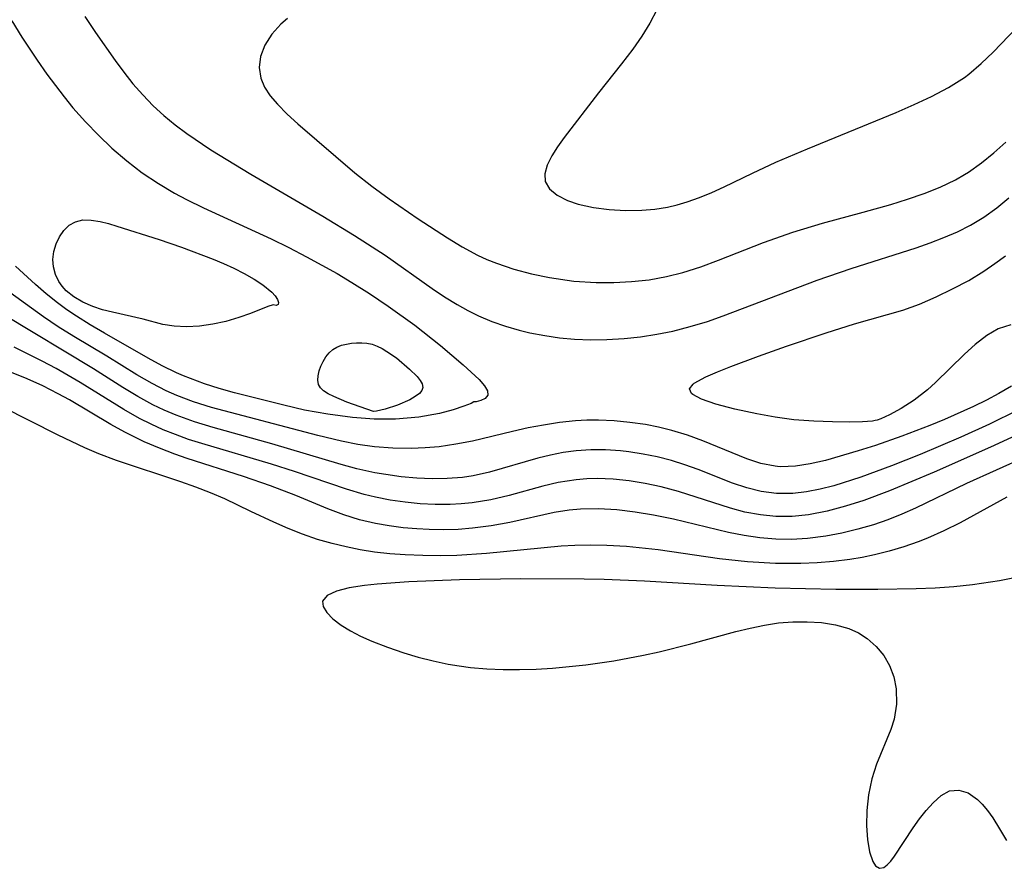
# Model space of a CAD drawing. Header units: metres. Extents: x 1073367 to 1082519, y 1569854 to 1574957.
# Tile 527 of 656: x 1078103 to 1078201, y 1573566 to 1573650. Entities that reach past the tile are written whole.
import ezdxf

# ---------------------------------------------------------------- set-up
doc = ezdxf.new("R2010")
doc.units = ezdxf.units.M
doc.layers.add('CGG_CurvaNivelLidar_v1', color=253, linetype='Continuous', lineweight=30)

msp = doc.modelspace()

# ---------------------------------------------------------------- linework, layer by layer
at = {"layer": 'CGG_CurvaNivelLidar_v1'}
for p, q in [((1078166.7451, 1573651.3126, 69.5), (1078166.0433, 1573649.9835, 69.5)), ((1078102.4346, 1573650.233, 68), (1078103.4514, 1573648.6053, 68)), ((1078109.7219, 1573650.6634, 68.5), (1078110.7938, 1573649.0449, 68.5)), ((1078129.9122, 1573650.4377, 69), (1078129.2607, 1573649.877, 69)), ((1078129.2607, 1573649.877, 69), (1078128.3557, 1573648.8805, 69)), ((1078166.0433, 1573649.9835, 69.5), (1078165.2366, 1573648.6776, 69.5)), ((1078200.2637, 1573647.109, 69.5), (1078202.5888, 1573649.5177, 69.5)), ((1078103.4514, 1573648.6053, 68), (1078104.9854, 1573646.2874, 68)), ((1078110.7938, 1573649.0449, 68.5), (1078112.7485, 1573646.2608, 68.5)), ((1078128.3557, 1573648.8805, 69), (1078127.6675, 1573647.8061, 69)), ((1078165.2366, 1573648.6776, 69.5), (1078164.3484, 1573647.3972, 69.5)), ((1078127.6675, 1573647.8061, 69), (1078127.2346, 1573646.6803, 69)), ((1078164.3484, 1573647.3972, 69.5), (1078163.2293, 1573645.9254, 69.5)), ((1078104.9854, 1573646.2874, 68), (1078105.9511, 1573644.9059, 68)), ((1078112.7485, 1573646.2608, 68.5), (1078113.6112, 1573645.0906, 68.5)), ((1078127.2346, 1573646.6803, 69), (1078127.1008, 1573645.5785, 69)), ((1078199.0766, 1573645.9613, 69.5), (1078200.2637, 1573647.109, 69.5)), ((1078127.1008, 1573645.5785, 69), (1078127.2617, 1573644.4929, 69)), ((1078163.2293, 1573645.9254, 69.5), (1078160.9369, 1573643.0406, 69.5)), ((1078197.8273, 1573644.9019, 69.5), (1078199.0766, 1573645.9613, 69.5)), ((1078105.9511, 1573644.9059, 68), (1078107.6545, 1573642.6299, 68)), ((1078113.6112, 1573645.0906, 68.5), (1078114.5116, 1573643.953, 68.5)), ((1078127.2617, 1573644.4929, 69), (1078127.6431, 1573643.5969, 69)), ((1078195.8132, 1573643.5644, 69.5), (1078197.3965, 1573644.5799, 69.5)), ((1078197.3965, 1573644.5799, 69.5), (1078197.8273, 1573644.9019, 69.5)), ((1078114.5116, 1573643.953, 68.5), (1078115.4951, 1573642.8304, 68.5)), ((1078127.6431, 1573643.5969, 69), (1078128.2115, 1573642.7312, 69)), ((1078194.1298, 1573642.6749, 69.5), (1078195.8132, 1573643.5644, 69.5)), ((1078107.6545, 1573642.6299, 68), (1078108.5428, 1573641.5533, 68)), ((1078115.4951, 1573642.8304, 68.5), (1078116.5381, 1573641.7623, 68.5)), ((1078128.2115, 1573642.7312, 69), (1078128.9115, 1573641.8986, 69)), ((1078160.9369, 1573643.0406, 69.5), (1078157.5155, 1573638.5814, 69.5)), ((1078192.3765, 1573641.8651, 69.5), (1078194.1298, 1573642.6749, 69.5)), ((1078108.5428, 1573641.5533, 68), (1078109.7823, 1573640.1542, 68)), ((1078116.5381, 1573641.7623, 68.5), (1078117.6128, 1573640.7755, 68.5)), ((1078128.9115, 1573641.8986, 69), (1078129.8866, 1573640.9161, 69)), ((1078190.5779, 1573641.0955, 69.5), (1078192.3765, 1573641.8651, 69.5)), ((1078117.6128, 1573640.7755, 68.5), (1078118.7387, 1573639.8437, 68.5)), ((1078129.8866, 1573640.9161, 69), (1078130.9692, 1573639.9368, 69)), ((1078181.7699, 1573637.4651, 69.5), (1078190.5779, 1573641.0955, 69.5)), ((1078109.7823, 1573640.1542, 68), (1078111.0759, 1573638.8059, 68)), ((1078118.7387, 1573639.8437, 68.5), (1078119.8849, 1573638.9831, 68.5)), ((1078130.9692, 1573639.9368, 69), (1078136.6495, 1573635.0794, 69)), ((1078111.0759, 1573638.8059, 68), (1078112.4283, 1573637.5192, 68)), ((1078119.8849, 1573638.9831, 68.5), (1078122.2716, 1573637.3695, 68.5)), ((1078157.5155, 1573638.5814, 69.5), (1078156.8397, 1573637.6471, 69.5)), ((1078112.4283, 1573637.5192, 68), (1078113.9037, 1573636.2592, 68)), ((1078156.8397, 1573637.6471, 69.5), (1078156.2672, 1573636.7515, 69.5)), ((1078178.5993, 1573636.1166, 69.5), (1078181.7699, 1573637.4651, 69.5)), ((1078200.3344, 1573637.0645, 69), (1078201.5363, 1573638.1301, 69)), ((1078122.2716, 1573637.3695, 68.5), (1078126.257, 1573634.9195, 68.5)), ((1078156.2672, 1573636.7515, 69.5), (1078155.811, 1573635.8347, 69.5)), ((1078199.0956, 1573636.0559, 69), (1078200.3344, 1573637.0645, 69)), ((1078113.9037, 1573636.2592, 68), (1078115.4454, 1573635.0823, 68)), ((1078155.811, 1573635.8347, 69.5), (1078155.5698, 1573634.9816, 69.5)), ((1078176.2587, 1573635.0377, 69.5), (1078178.5993, 1573636.1166, 69.5)), ((1078197.7971, 1573635.1366, 69), (1078199.0956, 1573636.0559, 69)), ((1078115.4454, 1573635.0823, 68), (1078117.0518, 1573633.9949, 68)), ((1078126.257, 1573634.9195, 68.5), (1078133.4333, 1573630.7407, 68.5)), ((1078136.6495, 1573635.0794, 69), (1078138.3312, 1573633.7275, 69)), ((1078155.5698, 1573634.9816, 69.5), (1078155.6024, 1573634.2123, 69.5)), ((1078173.4507, 1573633.6569, 69.5), (1078176.2587, 1573635.0377, 69.5)), ((1078196.5166, 1573634.3852, 69), (1078197.4101, 1573634.8942, 69)), ((1078197.4101, 1573634.8942, 69), (1078197.7971, 1573635.1366, 69)), ((1078117.0518, 1573633.9949, 68), (1078118.6533, 1573633.0471, 68)), ((1078138.3312, 1573633.7275, 69), (1078140.043, 1573632.4628, 69)), ((1078155.6024, 1573634.2123, 69.5), (1078156.0268, 1573633.4595, 69.5)), ((1078156.0268, 1573633.4595, 69.5), (1078156.7973, 1573632.83, 69.5)), ((1078172.2331, 1573633.1091, 69.5), (1078173.4507, 1573633.6569, 69.5)), ((1078193.3787, 1573633.003, 69), (1078194.9787, 1573633.6449, 69)), ((1078194.9787, 1573633.6449, 69), (1078196.5166, 1573634.3852, 69)), ((1078118.6533, 1573633.0471, 68), (1078119.8635, 1573632.4026, 68)), ((1078156.7973, 1573632.83, 69.5), (1078157.8322, 1573632.3144, 69.5)), ((1078169.7547, 1573632.1771, 69.5), (1078171.0006, 1573632.6121, 69.5)), ((1078171.0006, 1573632.6121, 69.5), (1078172.2331, 1573633.1091, 69.5)), ((1078191.7331, 1573632.4332, 69), (1078193.3787, 1573633.003, 69)), ((1078200.6134, 1573631.5693, 68.5), (1078201.831, 1573632.5658, 68.5)), ((1078119.8635, 1573632.4026, 68), (1078121.5666, 1573631.5628, 68)), ((1078121.5666, 1573631.5628, 68), (1078128.2811, 1573628.4851, 68)), ((1078140.043, 1573632.4628, 69), (1078142.9486, 1573630.4756, 69)), ((1078157.8322, 1573632.3144, 69.5), (1078158.8905, 1573631.9582, 69.5)), ((1078158.8905, 1573631.9582, 69.5), (1078160.436, 1573631.6151, 69.5)), ((1078160.436, 1573631.6151, 69.5), (1078161.9801, 1573631.409, 69.5)), ((1078166.5251, 1573631.451, 69.5), (1078167.7925, 1573631.6583, 69.5)), ((1078167.7925, 1573631.6583, 69.5), (1078168.777, 1573631.8904, 69.5)), ((1078168.777, 1573631.8904, 69.5), (1078169.7547, 1573632.1771, 69.5)), ((1078187.3167, 1573631.1446, 69), (1078190.055, 1573631.9141, 69)), ((1078190.055, 1573631.9141, 69), (1078191.7331, 1573632.4332, 69)), ((1078199.3336, 1573630.658, 68.5), (1078200.6134, 1573631.5693, 68.5)), ((1078133.4333, 1573630.7407, 68.5), (1078136.5957, 1573628.8349, 68.5)), ((1078161.9801, 1573631.409, 69.5), (1078163.5974, 1573631.3114, 69.5)), ((1078163.5974, 1573631.3114, 69.5), (1078165.2567, 1573631.3367, 69.5)), ((1078165.2567, 1573631.3367, 69.5), (1078166.5251, 1573631.451, 69.5)), ((1078183.2475, 1573630.0539, 69), (1078187.3167, 1573631.1446, 69)), ((1078197.9905, 1573629.8457, 68.5), (1078199.3336, 1573630.658, 68.5)), ((1078107.6337, 1573629.3303, 67.5), (1078108.1628, 1573629.8424, 67.5)), ((1078108.1628, 1573629.8424, 67.5), (1078108.7827, 1573630.197, 67.5)), ((1078108.7827, 1573630.197, 67.5), (1078109.5291, 1573630.3649, 67.5)), ((1078109.5291, 1573630.3649, 67.5), (1078110.3543, 1573630.3586, 67.5)), ((1078110.3543, 1573630.3586, 67.5), (1078111.2365, 1573630.2209, 67.5)), ((1078111.2365, 1573630.2209, 67.5), (1078112.0673, 1573630.0137, 67.5)), ((1078112.0673, 1573630.0137, 67.5), (1078112.926, 1573629.7558, 67.5)), ((1078112.926, 1573629.7558, 67.5), (1078117.1176, 1573628.4216, 67.5)), ((1078142.9486, 1573630.4756, 69), (1078145.8705, 1573628.5706, 69)), ((1078180.2857, 1573629.165, 69), (1078183.2475, 1573630.0539, 69)), ((1078196.694, 1573629.189, 68.5), (1078197.9905, 1573629.8457, 68.5)), ((1078106.8553, 1573627.9914, 67.5), (1078107.1955, 1573628.7021, 67.5)), ((1078107.1955, 1573628.7021, 67.5), (1078107.6337, 1573629.3303, 67.5)), ((1078136.5957, 1573628.8349, 68.5), (1078139.651, 1573626.8524, 68.5)), ((1078145.8705, 1573628.5706, 69), (1078147.344, 1573627.6763, 69)), ((1078177.3839, 1573628.133, 69), (1078180.2857, 1573629.165, 69)), ((1078193.9795, 1573628.0786, 68.5), (1078195.3535, 1573628.6062, 68.5)), ((1078195.3535, 1573628.6062, 68.5), (1078196.694, 1573629.189, 68.5)), ((1078106.6284, 1573627.2262, 67.5), (1078106.8553, 1573627.9914, 67.5)), ((1078117.1176, 1573628.4216, 67.5), (1078119.343, 1573627.6672, 67.5)), ((1078119.343, 1573627.6672, 67.5), (1078122.525, 1573626.4642, 67.5)), ((1078128.2811, 1573628.4851, 68), (1078130.0672, 1573627.614, 68)), ((1078130.0672, 1573627.614, 68), (1078131.8326, 1573626.7052, 68)), ((1078147.344, 1573627.6763, 69), (1078148.8531, 1573626.8691, 69)), ((1078172.8956, 1573626.3608, 69), (1078177.3839, 1573628.133, 69)), ((1078186.1003, 1573625.524, 68.5), (1078192.5918, 1573627.594, 68.5)), ((1078192.5918, 1573627.594, 68.5), (1078193.9795, 1573628.0786, 68.5)), ((1078106.5386, 1573626.4306, 67.5), (1078106.6284, 1573627.2262, 67.5)), ((1078131.8326, 1573626.7052, 68), (1078134.8658, 1573625.0244, 68)), ((1078139.651, 1573626.8524, 68.5), (1078144.3536, 1573623.537, 68.5)), ((1078148.8531, 1573626.8691, 69), (1078149.7933, 1573626.4388, 69)), ((1078200.4412, 1573626.0171, 68), (1078201.4918, 1573626.7934, 68)), ((1078104.7972, 1573623.9358, 68), (1078102.7975, 1573625.7764, 68)), ((1078106.5999, 1573625.6809, 67.5), (1078106.5386, 1573626.4306, 67.5)), ((1078106.7976, 1573624.9457, 67.5), (1078106.5999, 1573625.6809, 67.5)), ((1078122.525, 1573626.4642, 67.5), (1078123.5387, 1573626.0406, 67.5)), ((1078123.5387, 1573626.0406, 67.5), (1078124.586, 1573625.5567, 67.5)), ((1078149.7933, 1573626.4388, 69), (1078150.7524, 1573626.0528, 69)), ((1078150.7524, 1573626.0528, 69), (1078152.4784, 1573625.4707, 69)), ((1078169.3164, 1573625.1212, 69), (1078171.114, 1573625.6997, 69)), ((1078171.114, 1573625.6997, 69), (1078172.8956, 1573626.3608, 69)), ((1078199.32, 1573625.2563, 68), (1078200.4412, 1573626.0171, 68)), ((1078107.1275, 1573624.2478, 67.5), (1078106.7976, 1573624.9457, 67.5)), ((1078124.586, 1573625.5567, 67.5), (1078125.6197, 1573625.0289, 67.5)), ((1078125.6197, 1573625.0289, 67.5), (1078126.5915, 1573624.4742, 67.5)), ((1078134.8658, 1573625.0244, 68), (1078136.3509, 1573624.1424, 68)), ((1078152.4784, 1573625.4707, 69), (1078154.2418, 1573624.9981, 69)), ((1078154.2418, 1573624.9981, 69), (1078156.0321, 1573624.6253, 69)), ((1078156.0321, 1573624.6253, 69), (1078158.4667, 1573624.282, 69)), ((1078165.9711, 1573624.4154, 69), (1078167.7065, 1573624.7172, 69)), ((1078167.7065, 1573624.7172, 69), (1078169.3164, 1573625.1212, 69)), ((1078182.7333, 1573624.355, 68.5), (1078186.1003, 1573625.524, 68.5)), ((1078197.8197, 1573624.3469, 68), (1078199.32, 1573625.2563, 68)), ((1078105.5863, 1573620.7183, 68.5), (1078101.0279, 1573624.0097, 68.5)), ((1078105.869, 1573622.9977, 68), (1078104.7972, 1573623.9358, 68)), ((1078107.4622, 1573623.7618, 67.5), (1078107.1275, 1573624.2478, 67.5)), ((1078107.865, 1573623.3146, 67.5), (1078107.4622, 1573623.7618, 67.5)), ((1078126.5915, 1573624.4742, 67.5), (1078127.4537, 1573623.9099, 67.5)), ((1078127.4537, 1573623.9099, 67.5), (1078128.36, 1573623.1705, 67.5)), ((1078136.3509, 1573624.1424, 68), (1078138.1047, 1573623.0406, 68)), ((1078158.4667, 1573624.282, 69), (1078160.6742, 1573624.1404, 69)), ((1078160.6742, 1573624.1404, 69), (1078162.4477, 1573624.1363, 69)), ((1078162.4477, 1573624.1363, 69), (1078164.2157, 1573624.2262, 69)), ((1078164.2157, 1573624.2262, 69), (1078165.9711, 1573624.4154, 69)), ((1078173.3477, 1573620.7991, 68.5), (1078182.7333, 1573624.355, 68.5)), ((1078196.203, 1573623.4867, 68), (1078197.8197, 1573624.3469, 68)), ((1078106.9973, 1573622.0954, 68), (1078105.869, 1573622.9977, 68)), ((1078108.6165, 1573622.6991, 67.5), (1078107.865, 1573623.3146, 67.5)), ((1078109.5287, 1573622.1638, 67.5), (1078108.6165, 1573622.6991, 67.5)), ((1078128.36, 1573623.1705, 67.5), (1078128.6897, 1573622.8114, 67.5)), ((1078128.6897, 1573622.8114, 67.5), (1078128.9375, 1573622.4368, 67.5)), ((1078138.1047, 1573623.0406, 68), (1078139.9676, 1573621.7894, 68)), ((1078144.3536, 1573623.537, 68.5), (1078145.5843, 1573622.7134, 68.5)), ((1078145.5843, 1573622.7134, 68.5), (1078146.8363, 1573621.938, 68.5)), ((1078192.9303, 1573621.9863, 68), (1078194.5799, 1573622.7002, 68)), ((1078194.5799, 1573622.7002, 68), (1078196.203, 1573623.4867, 68)), ((1078107.9244, 1573621.4217, 68), (1078106.9973, 1573622.0954, 68)), ((1078110.5344, 1573621.7309, 67.5), (1078109.5287, 1573622.1638, 67.5)), ((1078111.4961, 1573621.4202, 67.5), (1078110.5344, 1573621.7309, 67.5)), ((1078127.9485, 1573621.7266, 67.5), (1078126.2338, 1573621.0446, 67.5)), ((1078128.5, 1573621.9174, 67.5), (1078127.9485, 1573621.7266, 67.5)), ((1078128.7937, 1573621.8374, 67.5), (1078128.5, 1573621.9174, 67.5)), ((1078129.0072, 1573621.9358, 67.5), (1078128.7937, 1573621.8374, 67.5)), ((1078128.9375, 1573622.4368, 67.5), (1078129.0401, 1573622.1367, 67.5)), ((1078129.0401, 1573622.1367, 67.5), (1078129.0072, 1573621.9358, 67.5)), ((1078139.9676, 1573621.7894, 68), (1078142.6047, 1573619.895, 68)), ((1078146.8363, 1573621.938, 68.5), (1078147.8927, 1573621.3446, 68.5)), ((1078191.2498, 1573621.3727, 68), (1078192.9303, 1573621.9863, 68)), ((1078110.5941, 1573615.5158, 69), (1078101.6389, 1573620.9095, 69)), ((1078107.0804, 1573619.7232, 68.5), (1078105.5863, 1573620.7183, 68.5)), ((1078108.883, 1573620.7784, 68), (1078107.9244, 1573621.4217, 68)), ((1078110.2628, 1573619.9229, 68), (1078108.883, 1573620.7784, 68)), ((1078112.4928, 1573621.1613, 67.5), (1078111.4961, 1573621.4202, 67.5)), ((1078115.5435, 1573620.4643, 67.5), (1078112.4928, 1573621.1613, 67.5)), ((1078126.2338, 1573621.0446, 67.5), (1078125.0712, 1573620.6338, 67.5)), ((1078147.8927, 1573621.3446, 68.5), (1078148.9732, 1573620.8069, 68.5)), ((1078148.9732, 1573620.8069, 68.5), (1078150.2882, 1573620.2542, 68.5)), ((1078171.7719, 1573620.2573, 68.5), (1078173.3477, 1573620.7991, 68.5)), ((1078186.4487, 1573620.0044, 68), (1078191.2498, 1573621.3727, 68)), ((1078108.6148, 1573618.7621, 68.5), (1078107.0804, 1573619.7232, 68.5)), ((1078111.6738, 1573619.0983, 68), (1078110.2628, 1573619.9229, 68)), ((1078117.5014, 1573619.9503, 67.5), (1078115.5435, 1573620.4643, 67.5)), ((1078118.6175, 1573619.7733, 67.5), (1078117.5014, 1573619.9503, 67.5)), ((1078119.8485, 1573619.7208, 67.5), (1078118.6175, 1573619.7733, 67.5)), ((1078121.1518, 1573619.7916, 67.5), (1078119.8485, 1573619.7208, 67.5)), ((1078122.4761, 1573619.9737, 67.5), (1078121.1518, 1573619.7916, 67.5)), ((1078123.7708, 1573620.2532, 67.5), (1078122.4761, 1573619.9737, 67.5)), ((1078125.0712, 1573620.6338, 67.5), (1078123.7708, 1573620.2532, 67.5)), ((1078142.6047, 1573619.895, 68), (1078145.1872, 1573617.8552, 68)), ((1078150.2882, 1573620.2542, 68.5), (1078151.6367, 1573619.7847, 68.5)), ((1078151.6367, 1573619.7847, 68.5), (1078153.0119, 1573619.3887, 68.5)), ((1078168.3227, 1573619.2886, 68.5), (1078170.0555, 1573619.7324, 68.5)), ((1078170.0555, 1573619.7324, 68.5), (1078171.7719, 1573620.2573, 68.5)), ((1078183.6167, 1573619.1211, 68), (1078186.4487, 1573620.0044, 68)), ((1078202.0238, 1573619.9076, 68), (1078200.7637, 1573619.5115, 68)), ((1078111.9038, 1573616.7871, 68.5), (1078108.6148, 1573618.7621, 68.5)), ((1078116.0471, 1573616.5755, 68), (1078111.6738, 1573619.0983, 68)), ((1078153.0119, 1573619.3887, 68.5), (1078154.091, 1573619.1283, 68.5)), ((1078154.091, 1573619.1283, 68.5), (1078155.5575, 1573618.8368, 68.5)), ((1078155.5575, 1573618.8368, 68.5), (1078157.0383, 1573618.6152, 68.5)), ((1078165.107, 1573618.7215, 68.5), (1078166.7204, 1573618.967, 68.5)), ((1078166.7204, 1573618.967, 68.5), (1078168.3227, 1573619.2886, 68.5)), ((1078179.6735, 1573617.8009, 68), (1078183.6167, 1573619.1211, 68)), ((1078199.6261, 1573618.859, 68), (1078198.4642, 1573617.9543, 68)), ((1078200.7637, 1573619.5115, 68), (1078199.6261, 1573618.859, 68)), ((1078134.8508, 1573617.6907, 67.5), (1078135.3049, 1573617.8701, 67.5)), ((1078135.3049, 1573617.8701, 67.5), (1078135.7896, 1573617.9989, 67.5)), ((1078135.7896, 1573617.9989, 67.5), (1078136.294, 1573618.0837, 67.5)), ((1078136.294, 1573618.0837, 67.5), (1078136.8095, 1573618.1272, 67.5)), ((1078136.8095, 1573618.1272, 67.5), (1078137.3284, 1573618.1277, 67.5)), ((1078137.3284, 1573618.1277, 67.5), (1078137.8441, 1573618.0795, 67.5)), ((1078137.8441, 1573618.0795, 67.5), (1078138.3497, 1573617.9725, 67.5)), ((1078138.3497, 1573617.9725, 67.5), (1078138.861, 1573617.7891, 67.5)), ((1078138.861, 1573617.7891, 67.5), (1078139.3572, 1573617.5466, 67.5)), ((1078145.1872, 1573617.8552, 68), (1078147.4482, 1573615.9269, 68)), ((1078157.0383, 1573618.6152, 68.5), (1078158.5306, 1573618.471, 68.5)), ((1078158.5306, 1573618.471, 68.5), (1078160.1419, 1573618.4102, 68.5)), ((1078160.1419, 1573618.4102, 68.5), (1078161.759, 1573618.4358, 68.5)), ((1078161.759, 1573618.4358, 68.5), (1078163.4869, 1573618.5461, 68.5)), ((1078163.4869, 1573618.5461, 68.5), (1078165.107, 1573618.7215, 68.5)), ((1078176.8736, 1573616.8053, 68), (1078179.6735, 1573617.8009, 68)), ((1078198.4642, 1573617.9543, 68), (1078197.4115, 1573616.999, 68)), ((1078105.4581, 1573616.2953, 69.5), (1078102.6729, 1573617.678, 69.5)), ((1078114.9164, 1573614.9313, 68.5), (1078111.9038, 1573616.7871, 68.5)), ((1078133.7452, 1573616.7093, 67.5), (1078134.0642, 1573617.1112, 67.5)), ((1078134.0642, 1573617.1112, 67.5), (1078134.441, 1573617.4491, 67.5)), ((1078134.441, 1573617.4491, 67.5), (1078134.8508, 1573617.6907, 67.5)), ((1078139.3572, 1573617.5466, 67.5), (1078139.8409, 1573617.2612, 67.5)), ((1078139.8409, 1573617.2612, 67.5), (1078140.7757, 1573616.6077, 67.5)), ((1078174.1043, 1573615.7656, 68), (1078176.8736, 1573616.8053, 68)), ((1078197.4115, 1573616.999, 68), (1078194.5269, 1573614.1627, 68)), ((1078106.8697, 1573615.5436, 69.5), (1078105.4581, 1573616.2953, 69.5)), ((1078117.4306, 1573615.8195, 68), (1078116.0471, 1573616.5755, 68)), ((1078118.8437, 1573615.126, 68), (1078117.4306, 1573615.8195, 68)), ((1078133.0853, 1573615.3151, 67.5), (1078133.255, 1573615.7946, 67.5)), ((1078133.255, 1573615.7946, 67.5), (1078133.4762, 1573616.2645, 67.5)), ((1078133.4762, 1573616.2645, 67.5), (1078133.7452, 1573616.7093, 67.5)), ((1078140.7757, 1573616.6077, 67.5), (1078142.0963, 1573615.506, 67.5)), ((1078147.4482, 1573615.9269, 68), (1078149.0139, 1573614.4686, 68)), ((1078103.9799, 1573614.521, 70), (1078102.4105, 1573615.1646, 70)), ((1078109.2625, 1573614.1747, 69.5), (1078106.8697, 1573615.5436, 69.5)), ((1078113.5246, 1573613.6654, 69), (1078110.5941, 1573615.5158, 69)), ((1078116.442, 1573614.0498, 68.5), (1078114.9164, 1573614.9313, 68.5)), ((1078119.5556, 1573614.8154, 68), (1078118.8437, 1573615.126, 68)), ((1078121.6347, 1573614.028, 68), (1078119.5556, 1573614.8154, 68)), ((1078132.9489, 1573614.3872, 67.5), (1078132.9772, 1573614.8407, 67.5)), ((1078132.9772, 1573614.8407, 67.5), (1078133.0853, 1573615.3151, 67.5)), ((1078142.0963, 1573615.506, 67.5), (1078142.8436, 1573614.7501, 67.5)), ((1078171.6071, 1573614.7171, 68), (1078172.7692, 1573615.2303, 68)), ((1078172.7692, 1573615.2303, 68), (1078174.1043, 1573615.7656, 68)), ((1078105.5361, 1573613.8161, 70), (1078103.9799, 1573614.521, 70)), ((1078113.6209, 1573611.4567, 69.5), (1078109.2625, 1573614.1747, 69.5)), ((1078117.8278, 1573613.3367, 68.5), (1078116.442, 1573614.0498, 68.5)), ((1078123.1229, 1573613.5604, 68), (1078121.6347, 1573614.028, 68)), ((1078133.0284, 1573613.9725, 67.5), (1078132.9489, 1573614.3872, 67.5)), ((1078133.2166, 1573613.6425, 67.5), (1078133.0284, 1573613.9725, 67.5)), ((1078142.8436, 1573614.7501, 67.5), (1078143.1337, 1573614.379, 67.5)), ((1078143.1337, 1573614.379, 67.5), (1078143.3344, 1573614.018, 67.5)), ((1078143.3344, 1573614.018, 67.5), (1078143.4066, 1573613.6724, 67.5)), ((1078149.0139, 1573614.4686, 68), (1078149.5646, 1573613.8405, 68)), ((1078149.5646, 1573613.8405, 68), (1078149.8603, 1573613.3185, 68)), ((1078169.977, 1573613.5473, 68), (1078170.3557, 1573614.0073, 68)), ((1078170.3557, 1573614.0073, 68), (1078170.463, 1573614.0853, 68)), ((1078170.463, 1573614.0853, 68), (1078171.6071, 1573614.7171, 68)), ((1078194.5269, 1573614.1627, 68), (1078193.7274, 1573613.4441, 68)), ((1078107.0685, 1573613.045, 70), (1078105.5361, 1573613.8161, 70)), ((1078108.181, 1573612.4312, 70), (1078107.0685, 1573613.045, 70)), ((1078114.9931, 1573612.774, 69), (1078113.5246, 1573613.6654, 69)), ((1078118.8861, 1573612.866, 68.5), (1078117.8278, 1573613.3367, 68.5)), ((1078120.5416, 1573612.245, 68.5), (1078118.8861, 1573612.866, 68.5)), ((1078124.6337, 1573613.1419, 68), (1078123.1229, 1573613.5604, 68)), ((1078129.5695, 1573611.8968, 68), (1078124.6337, 1573613.1419, 68)), ((1078133.5277, 1573613.3401, 67.5), (1078133.2166, 1573613.6425, 67.5)), ((1078133.9828, 1573613.0418, 67.5), (1078133.5277, 1573613.3401, 67.5)), ((1078134.5452, 1573612.7514, 67.5), (1078133.9828, 1573613.0418, 67.5)), ((1078143.0723, 1573613.0656, 67.5), (1078142.6607, 1573612.7531, 67.5)), ((1078143.3266, 1573613.3721, 67.5), (1078143.0723, 1573613.0656, 67.5)), ((1078143.4066, 1573613.6724, 67.5), (1078143.3266, 1573613.3721, 67.5)), ((1078149.8776, 1573612.9022, 68), (1078149.6151, 1573612.5732, 68)), ((1078149.8603, 1573613.3185, 68), (1078149.8776, 1573612.9022, 68)), ((1078170.1842, 1573613.081, 68), (1078169.977, 1573613.5473, 68)), ((1078170.339, 1573612.9527, 68), (1078170.1842, 1573613.081, 68)), ((1078171.1842, 1573612.4949, 68), (1078170.339, 1573612.9527, 68)), ((1078193.7274, 1573613.4441, 68), (1078192.3824, 1573612.4119, 68)), ((1078200.8427, 1573613.0824, 68.5), (1078199.5879, 1573612.4131, 68.5)), ((1078202.0723, 1573613.7873, 68.5), (1078200.8427, 1573613.0824, 68.5)), ((1078112.3004, 1573609.975, 70), (1078108.181, 1573612.4312, 70)), ((1078116.4947, 1573611.9489, 69), (1078114.9931, 1573612.774, 69)), ((1078117.6432, 1573611.3983, 69), (1078116.4947, 1573611.9489, 69)), ((1078122.3454, 1573611.6824, 68.5), (1078120.5416, 1573612.245, 68.5)), ((1078131.6282, 1573611.42, 68), (1078129.5695, 1573611.8968, 68)), ((1078135.8404, 1573612.2105, 67.5), (1078134.5452, 1573612.7514, 67.5)), ((1078138.5, 1573611.2692, 67.5), (1078135.8404, 1573612.2105, 67.5)), ((1078140.8905, 1573611.8931, 67.5), (1078139.6591, 1573611.493, 67.5)), ((1078142.1328, 1573612.446, 67.5), (1078140.8905, 1573611.8931, 67.5)), ((1078142.6607, 1573612.7531, 67.5), (1078142.1328, 1573612.446, 67.5)), ((1078148.218, 1573612.0754, 68), (1078147.5142, 1573611.7929, 68)), ((1078148.5, 1573612.2344, 68), (1078148.218, 1573612.0754, 68)), ((1078148.7422, 1573612.2471, 68), (1078148.5, 1573612.2344, 68)), ((1078149.1907, 1573612.3565, 68), (1078148.7422, 1573612.2471, 68)), ((1078149.6151, 1573612.5732, 68), (1078149.1907, 1573612.3565, 68)), ((1078172.6126, 1573612.0084, 68), (1078171.1842, 1573612.4949, 68)), ((1078174.5046, 1573611.5132, 68), (1078172.6126, 1573612.0084, 68)), ((1078192.3824, 1573612.4119, 68), (1078191.0823, 1573611.5742, 68)), ((1078199.5879, 1573612.4131, 68.5), (1078198.2879, 1573611.7703, 68.5)), ((1078107.0565, 1573608.9077, 70.5), (1078101.4738, 1573611.7459, 70.5)), ((1078115.1587, 1573610.5836, 69.5), (1078113.6209, 1573611.4567, 69.5)), ((1078118.8184, 1573610.903, 69), (1078117.6432, 1573611.3983, 69)), ((1078120.651, 1573610.2442, 69), (1078118.8184, 1573610.903, 69)), ((1078132.9329, 1573608.883, 68.5), (1078122.3454, 1573611.6824, 68.5)), ((1078133.9452, 1573610.9934, 68), (1078131.6282, 1573611.42, 68)), ((1078136.4091, 1573610.6683, 68), (1078133.9452, 1573610.9934, 68)), ((1078138.8065, 1573611.3044, 67.5), (1078138.5, 1573611.2692, 67.5)), ((1078139.6591, 1573611.493, 67.5), (1078138.8065, 1573611.3044, 67.5)), ((1078145.0643, 1573611.0696, 68), (1078143.0181, 1573610.701, 68)), ((1078146.4447, 1573611.4357, 68), (1078145.0643, 1573611.0696, 68)), ((1078147.5142, 1573611.7929, 68), (1078146.4447, 1573611.4357, 68)), ((1078176.6936, 1573611.038, 68), (1078174.5046, 1573611.5132, 68)), ((1078178.5234, 1573610.7048, 68), (1078176.6936, 1573611.038, 68)), ((1078189.9419, 1573610.9429, 68), (1078189.0716, 1573610.5335, 68)), ((1078191.0823, 1573611.5742, 68), (1078189.9419, 1573610.9429, 68)), ((1078198.2879, 1573611.7703, 68.5), (1078195.4225, 1573610.4913, 68.5)), ((1078202.7238, 1573611.3947, 69), (1078199.9037, 1573609.9998, 69)), ((1078113.7005, 1573609.2002, 70), (1078112.3004, 1573609.975, 70)), ((1078116.3329, 1573609.9937, 69.5), (1078115.1587, 1573610.5836, 69.5)), ((1078117.5333, 1573609.4548, 69.5), (1078116.3329, 1573609.9937, 69.5)), ((1078122.5217, 1573609.6687, 69), (1078120.651, 1573610.2442, 69)), ((1078138.5755, 1573610.5098, 68), (1078136.4091, 1573610.6683, 68)), ((1078140.6994, 1573610.5022, 68), (1078138.5755, 1573610.5098, 68)), ((1078143.0181, 1573610.701, 68), (1078140.6994, 1573610.5022, 68)), ((1078155.4378, 1573609.9254, 68.5), (1078153.8984, 1573609.6312, 68.5)), ((1078157.027, 1573610.1732, 68.5), (1078155.4378, 1573609.9254, 68.5)), ((1078158.6208, 1573610.3406, 68.5), (1078157.027, 1573610.1732, 68.5)), ((1078159.7684, 1573610.3973, 68.5), (1078158.6208, 1573610.3406, 68.5)), ((1078160.9169, 1573610.403, 68.5), (1078159.7684, 1573610.3973, 68.5)), ((1078162.4863, 1573610.337, 68.5), (1078160.9169, 1573610.403, 68.5)), ((1078164.0488, 1573610.1907, 68.5), (1078162.4863, 1573610.337, 68.5)), ((1078165.5986, 1573609.9655, 68.5), (1078164.0488, 1573610.1907, 68.5)), ((1078166.918, 1573609.7068, 68.5), (1078165.5986, 1573609.9655, 68.5)), ((1078180.3832, 1573610.4532, 68), (1078178.5234, 1573610.7048, 68)), ((1078182.3833, 1573610.3005, 68), (1078180.3832, 1573610.4532, 68)), ((1078184.2585, 1573610.2348, 68), (1078182.3833, 1573610.3005, 68)), ((1078185.8977, 1573610.2157, 68), (1078184.2585, 1573610.2348, 68)), ((1078187.2222, 1573610.2382, 68), (1078185.8977, 1573610.2157, 68)), ((1078188.2217, 1573610.3047, 68), (1078187.2222, 1573610.2382, 68)), ((1078188.5, 1573610.3777, 68), (1078188.2217, 1573610.3047, 68)), ((1078188.6919, 1573610.3948, 68), (1078188.5, 1573610.3777, 68)), ((1078189.0716, 1573610.5335, 68), (1078188.6919, 1573610.3948, 68)), ((1078193.9606, 1573609.8932, 68.5), (1078191.1736, 1573608.8206, 68.5)), ((1078195.4225, 1573610.4913, 68.5), (1078193.9606, 1573609.8932, 68.5)), ((1078199.9037, 1573609.9998, 69), (1078197.0545, 1573608.7226, 69)), ((1078115.6522, 1573608.2533, 70), (1078113.7005, 1573609.2002, 70)), ((1078118.7568, 1573608.9639, 69.5), (1078117.5333, 1573609.4548, 69.5)), ((1078120.0619, 1573608.4966, 69.5), (1078118.7568, 1573608.9639, 69.5)), ((1078128.3535, 1573608.0607, 69), (1078122.5217, 1573609.6687, 69)), ((1078152.3663, 1573609.2929, 68.5), (1078148.3725, 1573608.3254, 68.5)), ((1078153.8984, 1573609.6312, 68.5), (1078152.3663, 1573609.2929, 68.5)), ((1078168.2184, 1573609.3861, 68.5), (1078166.918, 1573609.7068, 68.5)), ((1078169.7953, 1573608.9047, 68.5), (1078168.2184, 1573609.3861, 68.5)), ((1078202.9388, 1573609.0938, 69.5), (1078200.0069, 1573607.7004, 69.5)), ((1078109.708, 1573607.646, 70.5), (1078107.0565, 1573608.9077, 70.5)), ((1078117.1553, 1573607.6103, 70), (1078115.6522, 1573608.2533, 70)), ((1078121.384, 1573608.0663, 69.5), (1078120.0619, 1573608.4966, 69.5)), ((1078128.3311, 1573606.0147, 69.5), (1078121.384, 1573608.0663, 69.5)), ((1078135.282, 1573605.9827, 69), (1078128.3535, 1573608.0607, 69)), ((1078135.3147, 1573608.3015, 68.5), (1078132.9329, 1573608.883, 68.5)), ((1078136.9502, 1573607.9721, 68.5), (1078135.3147, 1573608.3015, 68.5)), ((1078138.592, 1573607.7337, 68.5), (1078136.9502, 1573607.9721, 68.5)), ((1078146.7163, 1573607.9993, 68.5), (1078145.0503, 1573607.762, 68.5)), ((1078148.3725, 1573608.3254, 68.5), (1078146.7163, 1573607.9993, 68.5)), ((1078171.334, 1573608.3516, 68.5), (1078169.7953, 1573608.9047, 68.5)), ((1078175.6947, 1573606.5688, 68.5), (1078171.334, 1573608.3516, 68.5)), ((1078191.1736, 1573608.8206, 68.5), (1078188.5394, 1573607.8927, 68.5)), ((1078197.0545, 1573608.7226, 69), (1078192.9732, 1573607.0006, 69)), ((1078111.1035, 1573607.037, 70.5), (1078109.708, 1573607.646, 70.5)), ((1078112.8783, 1573606.3709, 70.5), (1078111.1035, 1573607.037, 70.5)), ((1078118.6846, 1573607.021, 70), (1078117.1553, 1573607.6103, 70)), ((1078119.9102, 1573606.5899, 70), (1078118.6846, 1573607.021, 70)), ((1078140.4224, 1573607.6034, 68.5), (1078138.592, 1573607.7337, 68.5)), ((1078142.2586, 1573607.5906, 68.5), (1078140.4224, 1573607.6034, 68.5)), ((1078143.6559, 1573607.6446, 68.5), (1078142.2586, 1573607.5906, 68.5)), ((1078145.0503, 1573607.762, 68.5), (1078143.6559, 1573607.6446, 68.5)), ((1078157.403, 1573607.1694, 69), (1078156.1318, 1573606.9209, 69)), ((1078158.6846, 1573607.3442, 69), (1078157.403, 1573607.1694, 69)), ((1078160.157, 1573607.44, 69), (1078158.6846, 1573607.3442, 69)), ((1078161.6359, 1573607.4344, 69), (1078160.157, 1573607.44, 69)), ((1078163.1158, 1573607.3388, 69), (1078161.6359, 1573607.4344, 69)), ((1078163.9437, 1573607.2488, 69), (1078163.1158, 1573607.3388, 69)), ((1078165.3715, 1573607.0348, 69), (1078163.9437, 1573607.2488, 69)), ((1078166.7867, 1573606.7488, 69), (1078165.3715, 1573607.0348, 69)), ((1078186.7994, 1573607.3426, 68.5), (1078183.5445, 1573606.4025, 68.5)), ((1078188.5394, 1573607.8927, 68.5), (1078186.7994, 1573607.3426, 68.5)), ((1078192.9732, 1573607.0006, 69), (1078190.1289, 1573605.8604, 69)), ((1078200.0069, 1573607.7004, 69.5), (1078194.3787, 1573605.2317, 69.5)), ((1078119.2926, 1573604.2738, 70.5), (1078112.8783, 1573606.3709, 70.5)), ((1078125.5435, 1573604.7766, 70), (1078119.9102, 1573606.5899, 70)), ((1078130.6152, 1573605.2795, 69.5), (1078128.3311, 1573606.0147, 69.5)), ((1078136.8486, 1573605.5648, 69), (1078135.282, 1573605.9827, 69)), ((1078154.8723, 1573606.6127, 69), (1078150.0587, 1573605.2165, 69)), ((1078156.1318, 1573606.9209, 69), (1078154.8723, 1573606.6127, 69)), ((1078168.1831, 1573606.3893, 69), (1078166.7867, 1573606.7488, 69)), ((1078169.5318, 1573605.9642, 69), (1078168.1831, 1573606.3893, 69)), ((1078177.1029, 1573606.1018, 68.5), (1078175.6947, 1573606.5688, 68.5)), ((1078178.518, 1573605.8115, 68.5), (1078177.1029, 1573606.1018, 68.5)), ((1078182.0353, 1573606.0422, 68.5), (1078180.5509, 1573605.8078, 68.5)), ((1078183.5445, 1573606.4025, 68.5), (1078182.0353, 1573606.0422, 68.5)), ((1078203.5021, 1573606.7664, 70), (1078197.6088, 1573604.0821, 70)), ((1078135.7912, 1573603.5381, 69.5), (1078130.6152, 1573605.2795, 69.5)), ((1078138.6146, 1573605.1731, 69), (1078136.8486, 1573605.5648, 69)), ((1078139.7312, 1573604.9799, 69), (1078138.6146, 1573605.1731, 69)), ((1078150.0587, 1573605.2165, 69), (1078148.4403, 1573604.8576, 69)), ((1078170.8554, 1573605.4819, 69), (1078169.5318, 1573605.9642, 69)), ((1078174.2766, 1573604.1261, 69), (1078170.8554, 1573605.4819, 69)), ((1078178.7684, 1573605.7847, 68.5), (1078178.518, 1573605.8115, 68.5)), ((1078179.0884, 1573605.7622, 68.5), (1078178.7684, 1573605.7847, 68.5)), ((1078180.5509, 1573605.8078, 68.5), (1078179.0884, 1573605.7622, 68.5)), ((1078190.1289, 1573605.8604, 69), (1078187.0705, 1573604.7409, 69)), ((1078194.3787, 1573605.2317, 69.5), (1078189.9139, 1573603.3579, 69.5)), ((1078120.7821, 1573603.7453, 70.5), (1078119.2926, 1573604.2738, 70.5)), ((1078128.2249, 1573603.8621, 70), (1078125.5435, 1573604.7766, 70)), ((1078141.2657, 1573604.7729, 69), (1078139.7312, 1573604.9799, 69)), ((1078142.8008, 1573604.6321, 69), (1078141.2657, 1573604.7729, 69)), ((1078144.3319, 1573604.5646, 69), (1078142.8008, 1573604.6321, 69)), ((1078145.8541, 1573604.5817, 69), (1078144.3319, 1573604.5646, 69)), ((1078147.3622, 1573604.699, 69), (1078145.8541, 1573604.5817, 69)), ((1078148.4403, 1573604.8576, 69), (1078147.3622, 1573604.699, 69)), ((1078156.8993, 1573604.1846, 69.5), (1078155.3617, 1573603.8242, 69.5)), ((1078158.7046, 1573604.4702, 69.5), (1078156.8993, 1573604.1846, 69.5)), ((1078159.7439, 1573604.5531, 69.5), (1078158.7046, 1573604.4702, 69.5)), ((1078160.7881, 1573604.5797, 69.5), (1078159.7439, 1573604.5531, 69.5)), ((1078162.3889, 1573604.523, 69.5), (1078160.7881, 1573604.5797, 69.5)), ((1078163.9903, 1573604.3628, 69.5), (1078162.3889, 1573604.523, 69.5)), ((1078165.5861, 1573604.1108, 69.5), (1078163.9903, 1573604.3628, 69.5)), ((1078167.1696, 1573603.7736, 69.5), (1078165.5861, 1573604.1108, 69.5)), ((1078175.6924, 1573603.6576, 69), (1078174.2766, 1573604.1261, 69)), ((1078187.0705, 1573604.7409, 69), (1078184.3921, 1573603.8736, 69)), ((1078197.6088, 1573604.0821, 70), (1078192.5257, 1573601.6386, 70)), ((1078122.2489, 1573603.1791, 70.5), (1078120.7821, 1573603.7453, 70.5)), ((1078123.6839, 1573602.5611, 70.5), (1078122.2489, 1573603.1791, 70.5)), ((1078130.7489, 1573602.8823, 70), (1078128.2249, 1573603.8621, 70)), ((1078137.5606, 1573603.0111, 69.5), (1078135.7912, 1573603.5381, 69.5)), ((1078155.3617, 1573603.8242, 69.5), (1078152.0202, 1573602.9112, 69.5)), ((1078168.9053, 1573603.3009, 69.5), (1078167.1696, 1573603.7736, 69.5)), ((1078174.0819, 1573601.6196, 69.5), (1078168.9053, 1573603.3009, 69.5)), ((1078177.1258, 1573603.3068, 69), (1078175.6924, 1573603.6576, 69)), ((1078178.6613, 1573603.1063, 69), (1078177.1258, 1573603.3068, 69)), ((1078180.2879, 1573603.1052, 69), (1078178.6613, 1573603.1063, 69)), ((1078181.6558, 1573603.2562, 69), (1078180.2879, 1573603.1052, 69)), ((1078183.0243, 1573603.52, 69), (1078181.6558, 1573603.2562, 69)), ((1078184.3921, 1573603.8736, 69), (1078183.0243, 1573603.52, 69)), ((1078189.9139, 1573603.3579, 69.5), (1078187.3727, 1573602.4093, 69.5)), ((1078126.2779, 1573601.2961, 70.5), (1078123.6839, 1573602.5611, 70.5)), ((1078133.9287, 1573601.5598, 70), (1078130.7489, 1573602.8823, 70)), ((1078138.7058, 1573602.7289, 69.5), (1078137.5606, 1573603.0111, 69.5)), ((1078140.1656, 1573602.4426, 69.5), (1078138.7058, 1573602.7289, 69.5)), ((1078141.6571, 1573602.2242, 69.5), (1078140.1656, 1573602.4426, 69.5)), ((1078143.1547, 1573602.0758, 69.5), (1078141.6571, 1573602.2242, 69.5)), ((1078144.6542, 1573601.9999, 69.5), (1078143.1547, 1573602.0758, 69.5)), ((1078147.2381, 1573602.0603, 69.5), (1078146.1513, 1573602.003, 69.5)), ((1078148.3194, 1573602.1673, 69.5), (1078147.2381, 1573602.0603, 69.5)), ((1078150.1914, 1573602.4768, 69.5), (1078148.3194, 1573602.1673, 69.5)), ((1078152.0202, 1573602.9112, 69.5), (1078150.1914, 1573602.4768, 69.5)), ((1078187.3727, 1573602.4093, 69.5), (1078185.5444, 1573601.8211, 69.5)), ((1078201.6098, 1573602.7235, 70.5), (1078196.9635, 1573600.1794, 70.5)), ((1078128.5514, 1573600.2344, 70.5), (1078126.2779, 1573601.2961, 70.5)), ((1078135.5326, 1573600.9637, 70), (1078133.9287, 1573601.5598, 70)), ((1078146.1513, 1573602.003, 69.5), (1078144.6542, 1573601.9999, 69.5)), ((1078156.5179, 1573601.1945, 70), (1078152.075, 1573600.2189, 70)), ((1078157.9998, 1573601.4319, 70), (1078156.5179, 1573601.1945, 70)), ((1078159.1316, 1573601.5391, 70), (1078157.9998, 1573601.4319, 70)), ((1078160.9382, 1573601.5694, 70), (1078159.1316, 1573601.5391, 70)), ((1078162.7563, 1573601.4606, 70), (1078160.9382, 1573601.5694, 70)), ((1078164.5804, 1573601.2442, 70), (1078162.7563, 1573601.4606, 70)), ((1078166.4057, 1573600.9443, 70), (1078164.5804, 1573601.2442, 70)), ((1078175.5194, 1573601.2449, 69.5), (1078174.0819, 1573601.6196, 69.5)), ((1078177.0536, 1573600.9597, 69.5), (1078175.5194, 1573601.2449, 69.5)), ((1078183.7081, 1573601.332, 69.5), (1078181.8631, 1573600.9799, 69.5)), ((1078185.5444, 1573601.8211, 69.5), (1078183.7081, 1573601.332, 69.5)), ((1078192.5257, 1573601.6386, 70), (1078191.1629, 1573601.0299, 70)), ((1078129.984, 1573599.6085, 70.5), (1078128.5514, 1573600.2344, 70.5)), ((1078137.1042, 1573600.4845, 70), (1078135.5326, 1573600.9637, 70)), ((1078138.7032, 1573600.1047, 70), (1078137.1042, 1573600.4845, 70)), ((1078140.0673, 1573599.862, 70), (1078138.7032, 1573600.1047, 70)), ((1078152.075, 1573600.2189, 70), (1078150.2293, 1573599.8782, 70)), ((1078168.3883, 1573600.5405, 70), (1078166.4057, 1573600.9443, 70)), ((1078173.8744, 1573599.2019, 70), (1078168.3883, 1573600.5405, 70)), ((1078178.6002, 1573600.8104, 69.5), (1078177.0536, 1573600.9597, 69.5)), ((1078180.2316, 1573600.8171, 69.5), (1078178.6002, 1573600.8104, 69.5)), ((1078181.8631, 1573600.9799, 69.5), (1078180.2316, 1573600.8171, 69.5)), ((1078189.7641, 1573600.4773, 70), (1078188.3431, 1573599.989, 70)), ((1078191.1629, 1573601.0299, 70), (1078189.7641, 1573600.4773, 70)), ((1078196.9635, 1573600.1794, 70.5), (1078195.3492, 1573599.3716, 70.5)), ((1078131.4344, 1573599.0271, 70.5), (1078129.984, 1573599.6085, 70.5)), ((1078141.4431, 1573599.6829, 70), (1078140.0673, 1573599.862, 70)), ((1078142.8269, 1573599.5609, 70), (1078141.4431, 1573599.6829, 70)), ((1078144.0583, 1573599.498, 70), (1078142.8269, 1573599.5609, 70)), ((1078145.4961, 1573599.4804, 70), (1078144.0583, 1573599.498, 70)), ((1078146.9323, 1573599.5243, 70), (1078145.4961, 1573599.4804, 70)), ((1078148.3636, 1573599.6334, 70), (1078146.9323, 1573599.5243, 70)), ((1078150.2293, 1573599.8782, 70), (1078148.3636, 1573599.6334, 70)), ((1078175.4374, 1573598.8934, 70), (1078173.8744, 1573599.2019, 70)), ((1078185.189, 1573599.1478, 70), (1078183.5902, 1573598.849, 70)), ((1078186.7746, 1573599.5298, 70), (1078185.189, 1573599.1478, 70)), ((1078188.3431, 1573599.989, 70), (1078186.7746, 1573599.5298, 70)), ((1078195.3492, 1573599.3716, 70.5), (1078193.7024, 1573598.6403, 70.5)), ((1078132.9091, 1573598.5155, 70.5), (1078131.4344, 1573599.0271, 70.5)), ((1078134.3921, 1573598.096, 70.5), (1078132.9091, 1573598.5155, 70.5)), ((1078177.0083, 1573598.6651, 70), (1078175.4374, 1573598.8934, 70)), ((1078178.5848, 1573598.5365, 70), (1078177.0083, 1573598.6651, 70)), ((1078180.1685, 1573598.5245, 70), (1078178.5848, 1573598.5365, 70)), ((1078181.7519, 1573598.6195, 70), (1078180.1685, 1573598.5245, 70)), ((1078183.5902, 1573598.849, 70), (1078181.7519, 1573598.6195, 70)), ((1078192.7904, 1573598.2862, 70.5), (1078191.3549, 1573597.7888, 70.5)), ((1078193.7024, 1573598.6403, 70.5), (1078192.7904, 1573598.2862, 70.5)), ((1078135.7751, 1573597.7669, 70.5), (1078134.3921, 1573598.096, 70.5)), ((1078137.175, 1573597.4875, 70.5), (1078135.7751, 1573597.7669, 70.5)), ((1078138.5894, 1573597.2617, 70.5), (1078137.175, 1573597.4875, 70.5)), ((1078140.1083, 1573597.0847, 70.5), (1078138.5894, 1573597.2617, 70.5)), ((1078157.201, 1573597.8339, 70.5), (1078149.7513, 1573597.1008, 70.5)), ((1078158.5719, 1573597.9246, 70.5), (1078157.201, 1573597.8339, 70.5)), ((1078160.1528, 1573597.9579, 70.5), (1078158.5719, 1573597.9246, 70.5)), ((1078161.7373, 1573597.9233, 70.5), (1078160.1528, 1573597.9579, 70.5)), ((1078163.7073, 1573597.8054, 70.5), (1078161.7373, 1573597.9233, 70.5)), ((1078166.8608, 1573597.4796, 70.5), (1078163.7073, 1573597.8054, 70.5)), ((1078172.967, 1573596.5923, 70.5), (1078166.8608, 1573597.4796, 70.5)), ((1078189.8969, 1573597.3507, 70.5), (1078188.42, 1573596.9739, 70.5)), ((1078191.3549, 1573597.7888, 70.5), (1078189.8969, 1573597.3507, 70.5)), ((1078141.638, 1573596.9678, 70.5), (1078140.1083, 1573597.0847, 70.5)), ((1078143.4211, 1573596.8994, 70.5), (1078141.638, 1573596.9678, 70.5)), ((1078145.2098, 1573596.8904, 70.5), (1078143.4211, 1573596.8994, 70.5)), ((1078146.8149, 1573596.9252, 70.5), (1078145.2098, 1573596.8904, 70.5)), ((1078149.7513, 1573597.1008, 70.5), (1078146.8149, 1573596.9252, 70.5)), ((1078175.7638, 1573596.2945, 70.5), (1078172.967, 1573596.5923, 70.5)), ((1078178.5718, 1573596.1106, 70.5), (1078175.7638, 1573596.2945, 70.5)), ((1078182.7137, 1573596.1749, 70.5), (1078181.0761, 1573596.1064, 70.5)), ((1078184.3453, 1573596.3028, 70.5), (1078182.7137, 1573596.1749, 70.5)), ((1078185.9664, 1573596.5034, 70.5), (1078184.3453, 1573596.3028, 70.5)), ((1078187.1982, 1573596.7146, 70.5), (1078185.9664, 1573596.5034, 70.5)), ((1078188.42, 1573596.9739, 70.5), (1078187.1982, 1573596.7146, 70.5)), ((1078181.0761, 1573596.1064, 70.5), (1078178.5718, 1573596.1106, 70.5)), ((1078142.0011, 1573594.2913, 71), (1078138.8471, 1573594.0724, 71)), ((1078147.0734, 1573594.4912, 71), (1078142.0011, 1573594.2913, 71)), ((1078153.1874, 1573594.59, 71), (1078147.0734, 1573594.4912, 71)), ((1078159.493, 1573594.5685, 71), (1078153.1874, 1573594.59, 71)), ((1078161.4975, 1573594.5203, 71), (1078159.493, 1573594.5685, 71)), ((1078165.4968, 1573594.3608, 71), (1078161.4975, 1573594.5203, 71)), ((1078172.7515, 1573593.9381, 71), (1078165.4968, 1573594.3608, 71)), ((1078200.9049, 1573594.3789, 71), (1078198.2034, 1573593.9796, 71)), ((1078202.4011, 1573594.6761, 71), (1078200.9049, 1573594.3789, 71)), ((1078134.8042, 1573593.3681, 71), (1078133.8752, 1573592.9339, 71)), ((1078136.0767, 1573593.6992, 71), (1078134.8042, 1573593.3681, 71)), ((1078137.5953, 1573593.9411, 71), (1078136.0767, 1573593.6992, 71)), ((1078138.8471, 1573594.0724, 71), (1078137.5953, 1573593.9411, 71)), ((1078178.5341, 1573593.6732, 71), (1078172.7515, 1573593.9381, 71)), ((1078184.5886, 1573593.5251, 71), (1078178.5341, 1573593.6732, 71)), ((1078188.7579, 1573593.5121, 71), (1078184.5886, 1573593.5251, 71)), ((1078192.5823, 1573593.5884, 71), (1078188.7579, 1573593.5121, 71)), ((1078194.4779, 1573593.6699, 71), (1078192.5823, 1573593.5884, 71)), ((1078196.3545, 1573593.7948, 71), (1078194.4779, 1573593.6699, 71)), ((1078198.2034, 1573593.9796, 71), (1078196.3545, 1573593.7948, 71)), ((1078133.8752, 1573592.9339, 71), (1078133.4182, 1573592.3747, 71)), ((1078133.4182, 1573592.3747, 71), (1078133.467, 1573591.8391, 71)), ((1078133.467, 1573591.8391, 71), (1078133.8313, 1573591.2409, 71)), ((1078133.8313, 1573591.2409, 71), (1078134.4514, 1573590.6103, 71)), ((1078134.4514, 1573590.6103, 71), (1078135.2814, 1573589.9759, 71)), ((1078178.8796, 1573590.1913, 71), (1078180.307, 1573590.2987, 71)), ((1078180.307, 1573590.2987, 71), (1078181.7102, 1573590.308, 71)), ((1078181.7102, 1573590.308, 71), (1078183.1646, 1573590.2214, 71)), ((1078135.2814, 1573589.9759, 71), (1078136.1891, 1573589.4155, 71)), ((1078136.1891, 1573589.4155, 71), (1078137.2129, 1573588.879, 71)), ((1078170.1358, 1573588.0954, 71), (1078174.6128, 1573589.3256, 71)), ((1078174.6128, 1573589.3256, 71), (1078176.0448, 1573589.6817, 71)), ((1078176.0448, 1573589.6817, 71), (1078177.4675, 1573589.979, 71)), ((1078177.4675, 1573589.979, 71), (1078178.8796, 1573590.1913, 71)), ((1078183.1646, 1573590.2214, 71), (1078184.5574, 1573590.0113, 71)), ((1078184.5574, 1573590.0113, 71), (1078185.8639, 1573589.6383, 71)), ((1078185.8639, 1573589.6383, 71), (1078186.8301, 1573589.1968, 71)), ((1078137.2129, 1573588.879, 71), (1078138.3292, 1573588.3705, 71)), ((1078138.3292, 1573588.3705, 71), (1078139.8745, 1573587.7629, 71)), ((1078186.8301, 1573589.1968, 71), (1078187.7116, 1573588.6337, 71)), ((1078187.7116, 1573588.6337, 71), (1078188.603, 1573587.8537, 71)), ((1078139.8745, 1573587.7629, 71), (1078141.5086, 1573587.2116, 71)), ((1078166.9575, 1573587.3015, 71), (1078170.1358, 1573588.0954, 71)), ((1078188.603, 1573587.8537, 71), (1078189.3529, 1573586.9511, 71)), ((1078141.5086, 1573587.2116, 71), (1078142.9524, 1573586.7893, 71)), ((1078142.9524, 1573586.7893, 71), (1078144.4306, 1573586.4154, 71)), ((1078144.4306, 1573586.4154, 71), (1078145.9349, 1573586.097, 71)), ((1078159.6568, 1573586.0233, 71), (1078162.4573, 1573586.431, 71)), ((1078162.4573, 1573586.431, 71), (1078165.403, 1573586.9675, 71)), ((1078165.403, 1573586.9675, 71), (1078166.9575, 1573587.3015, 71)), ((1078189.3529, 1573586.9511, 71), (1078189.9412, 1573585.9442, 71)), ((1078145.9349, 1573586.097, 71), (1078147.039, 1573585.9061, 71)), ((1078147.039, 1573585.9061, 71), (1078148.1521, 1573585.7546, 71)), ((1078148.1521, 1573585.7546, 71), (1078149.7977, 1573585.6094, 71)), ((1078149.7977, 1573585.6094, 71), (1078151.4249, 1573585.5422, 71)), ((1078151.4249, 1573585.5422, 71), (1078153.0586, 1573585.5371, 71)), ((1078153.0586, 1573585.5371, 71), (1078154.6953, 1573585.586, 71)), ((1078154.6953, 1573585.586, 71), (1078156.3322, 1573585.6839, 71)), ((1078156.3322, 1573585.6839, 71), (1078158.3347, 1573585.867, 71)), ((1078158.3347, 1573585.867, 71), (1078159.6568, 1573586.0233, 71)), ((1078189.9412, 1573585.9442, 71), (1078190.3604, 1573584.8083, 71)), ((1078190.3604, 1573584.8083, 71), (1078190.5924, 1573583.6111, 71)), ((1078190.5924, 1573583.6111, 71), (1078190.6311, 1573582.0953, 71)), ((1078190.6311, 1573582.0953, 71), (1078190.3949, 1573580.5947, 71)), ((1078190.3949, 1573580.5947, 71), (1078190.0696, 1573579.5799, 71)), ((1078190.0696, 1573579.5799, 71), (1078188.6467, 1573576.1216, 71)), ((1078188.6467, 1573576.1216, 71), (1078188.1688, 1573574.6371, 71)), ((1078188.1688, 1573574.6371, 71), (1078187.8242, 1573573.0652, 71)), ((1078187.8242, 1573573.0652, 71), (1078187.657, 1573571.487, 71)), ((1078194.2762, 1573572.262, 71), (1078195.081, 1573572.9865, 71)), ((1078195.081, 1573572.9865, 71), (1078195.9225, 1573573.4391, 71)), ((1078195.9225, 1573573.4391, 71), (1078196.8408, 1573573.531, 71)), ((1078196.8408, 1573573.531, 71), (1078197.7716, 1573573.255, 71)), ((1078197.7716, 1573573.255, 71), (1078198.6978, 1573572.6012, 71)), ((1078198.6978, 1573572.6012, 71), (1078199.1718, 1573572.1185, 71)), ((1078193.5986, 1573571.5049, 71), (1078194.2762, 1573572.262, 71)), ((1078199.1718, 1573572.1185, 71), (1078199.6983, 1573571.4795, 71)), ((1078187.657, 1573571.487, 71), (1078187.6381, 1573569.9801, 71)), ((1078192.2952, 1573569.7693, 71), (1078192.9333, 1573570.6624, 71)), ((1078192.9333, 1573570.6624, 71), (1078193.5986, 1573571.5049, 71)), ((1078199.6983, 1573571.4795, 71), (1078200.2126, 1573570.7628, 71)), ((1078200.2126, 1573570.7628, 71), (1078200.9053, 1573569.6739, 71)), ((1078187.6381, 1573569.9801, 71), (1078187.74, 1573568.5862, 71)), ((1078190.4332, 1573566.9365, 71), (1078192.2952, 1573569.7693, 71)), ((1078200.9053, 1573569.6739, 71), (1078201.5871, 1573568.501, 71)), ((1078187.74, 1573568.5862, 71), (1078187.9501, 1573567.3732, 71)), ((1078187.9501, 1573567.3732, 71), (1078188.2638, 1573566.4246, 71)), ((1078190.058, 1573566.4505, 71), (1078190.4332, 1573566.9365, 71)), ((1078188.2638, 1573566.4246, 71), (1078188.5445, 1573565.9743, 71)), ((1078188.5445, 1573565.9743, 71), (1078188.9382, 1573565.7293, 71)), ((1078188.9382, 1573565.7293, 71), (1078189.3531, 1573565.8121, 71)), ((1078189.3531, 1573565.8121, 71), (1078189.7002, 1573566.0685, 71)), ((1078189.7002, 1573566.0685, 71), (1078190.058, 1573566.4505, 71))]:
    msp.add_line(p, q, dxfattribs=at)

doc.saveas('drawing.dxf')
